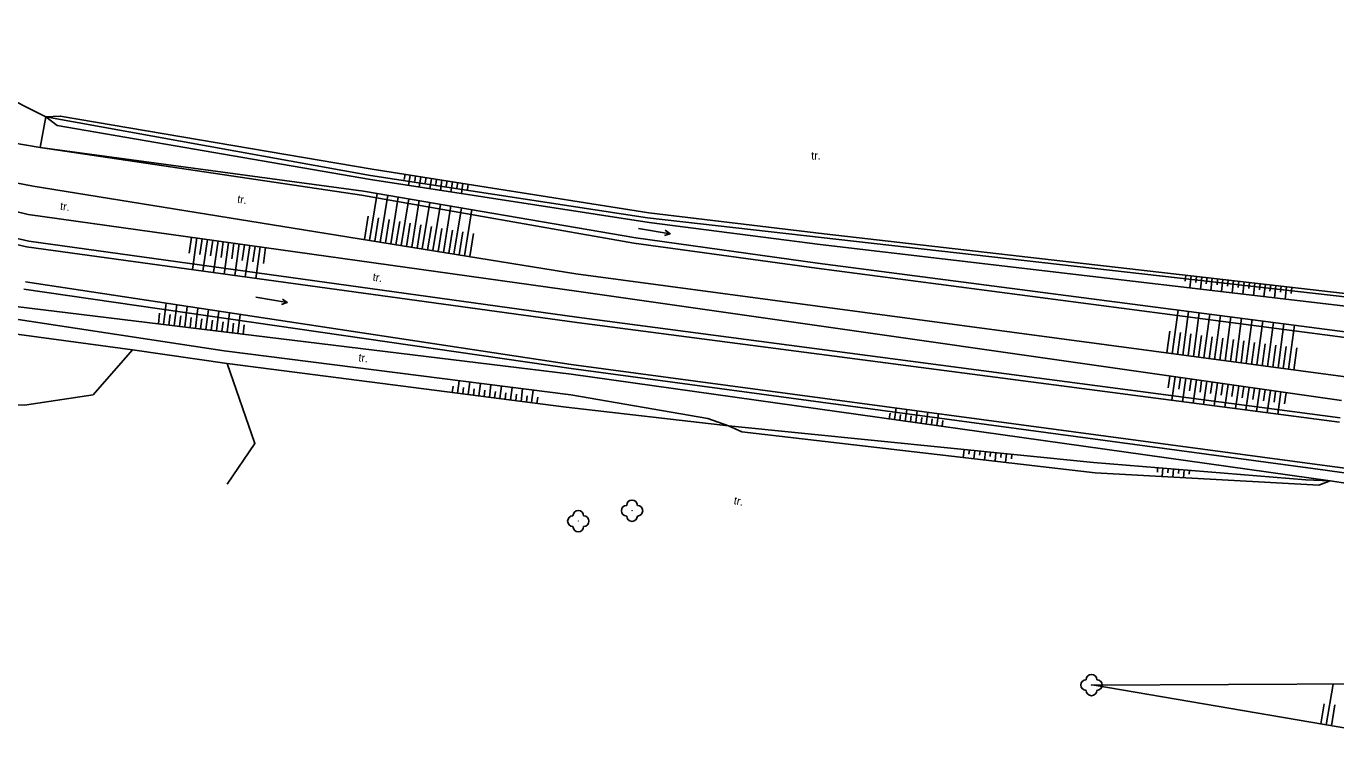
# Model space of a CAD drawing. Extents: x -794191 to -788944, y -1117087 to -1105044.
# Drawn here: x -794049.7 to -793927, y -1109451.4 to -1109383.9 of the extents above; entities that cross this region are included whole.
import ezdxf

# ---------------------------------------------------------------- set-up
doc = ezdxf.new("R2010")
doc.units = 0
for name, color, linetype in [('Pomocné popisy', 7, 'Continuous'), ('Vodstvo', 7, 'Continuous'), ('Výškopis', 7, 'Continuous'), ('Zeleň', 7, 'Continuous'), ('Značky druhů pozemků', 7, 'Continuous')]:
    doc.layers.add(name, color=color, linetype=linetype)

msp = doc.modelspace()

# ---------------------------------------------------------------- linework, layer by layer
at = {"layer": 'Vodstvo'}
for p, q in [((-794047.88, -1109392.38), (-794048.41, -1109395.24)), ((-794047.88, -1109392.38), (-794017.45, -1109397.86)), ((-794018.32, -1109399.72), (-794048.41, -1109395.24)), ((-794017.45, -1109397.86), (-793991.52, -1109401.83)), ((-794049.46, -1109404.03), (-794071.14, -1109399.04)), ((-793992.8, -1109404.23), (-794018.32, -1109399.72)), ((-793991.52, -1109401.83), (-793975.23, -1109403.69)), ((-793998.13, -1109411.16), (-794049.46, -1109404.03)), ((-793992.8, -1109404.23), (-793975.67, -1109406.56)), ((-793891.83, -1109413.15), (-793975.23, -1109403.69)), ((-793975.67, -1109406.56), (-793891.27, -1109417.66)), ((-794049.93, -1109408.53), (-793998.66, -1109415.97)), ((-793998.13, -1109411.16), (-793926.61, -1109420.6)), ((-793928.02, -1109425.51), (-793998.66, -1109415.97)), ((-793890.41, -1109430.7), (-793928.02, -1109425.51))]:
    msp.add_line(p, q, dxfattribs=at)
at = {"layer": 'Výškopis'}
for p, q in [((-794049.06, -1109398.87), (-794069.79, -1109394.85)), ((-794018.11, -1109399.33), (-794048.41, -1109395.24)), ((-794070.32, -1109396.61), (-794049.54, -1109401.52)), ((-794017.32, -1109397.27), (-793991.39, -1109401.36)), ((-793991.37, -1109402.29), (-794017.45, -1109398.26)), ((-794014.23, -1109397.76), (-794014.31, -1109398.25)), ((-794013.74, -1109397.84), (-794013.89, -1109398.81)), ((-794013.24, -1109397.91), (-794013.32, -1109398.4)), ((-794012.75, -1109397.99), (-794012.9, -1109398.96)), ((-794012.26, -1109398.07), (-794012.33, -1109398.55)), ((-794011.76, -1109398.15), (-794011.91, -1109399.12)), ((-794011.27, -1109398.22), (-794011.34, -1109398.71)), ((-794010.77, -1109398.3), (-794010.92, -1109399.27)), ((-794010.28, -1109398.38), (-794010.36, -1109398.86)), ((-794009.78, -1109398.46), (-794009.94, -1109399.42)), ((-794009.29, -1109398.54), (-794009.37, -1109399.02)), ((-794071.38, -1109399.36), (-794049.69, -1109404.57)), ((-794049.06, -1109398.87), (-793998.22, -1109407.09)), ((-794018.11, -1109399.33), (-793992.6, -1109403.71)), ((-794017.55, -1109403.96), (-794016.83, -1109399.55)), ((-794016.56, -1109404.12), (-794015.85, -1109399.72)), ((-794008.8, -1109398.61), (-794008.95, -1109399.57)), ((-794008.3, -1109398.69), (-794008.38, -1109399.17)), ((-794015.57, -1109404.28), (-794014.86, -1109399.89)), ((-794014.58, -1109404.44), (-794013.88, -1109400.06)), ((-794013.6, -1109404.6), (-794012.89, -1109400.23)), ((-794012.61, -1109404.76), (-794011.9, -1109400.4)), ((-794011.62, -1109404.92), (-794010.92, -1109400.56)), ((-794010.64, -1109405.08), (-794009.93, -1109400.73)), ((-794009.65, -1109405.24), (-794008.95, -1109400.9)), ((-793997.96, -1109408.74), (-794049.54, -1109401.52)), ((-794018.04, -1109403.88), (-794017.68, -1109401.68)), ((-794017.05, -1109404.04), (-794016.7, -1109401.84)), ((-794016.07, -1109404.2), (-794015.71, -1109402)), ((-794015.08, -1109404.36), (-794014.72, -1109402.17)), ((-794008.66, -1109405.4), (-794007.96, -1109401.07)), ((-793991.39, -1109401.36), (-793974.96, -1109403.34)), ((-794014.09, -1109404.52), (-794013.74, -1109402.33)), ((-794013.1, -1109404.68), (-794012.75, -1109402.5)), ((-794012.12, -1109404.84), (-794011.76, -1109402.66)), ((-794011.13, -1109405), (-794010.78, -1109402.83)), ((-794010.14, -1109405.16), (-794009.79, -1109402.99)), ((-794009.16, -1109405.32), (-794008.8, -1109403.16)), ((-794008.17, -1109405.48), (-794007.82, -1109403.32)), ((-793975.33, -1109404.34), (-793991.37, -1109402.29)), ((-793974.96, -1109403.34), (-793891.84, -1109412.86)), ((-794049.69, -1109404.57), (-793998.13, -1109411.65)), ((-794034.23, -1109403.66), (-794034.44, -1109405.15)), ((-794033.73, -1109403.73), (-794034.15, -1109406.7)), ((-794033.24, -1109403.8), (-794033.44, -1109405.29)), ((-794032.74, -1109403.87), (-794033.16, -1109406.84)), ((-794032.25, -1109403.94), (-794032.45, -1109405.42)), ((-794031.75, -1109404.01), (-794032.17, -1109406.98)), ((-794031.26, -1109404.08), (-794031.46, -1109405.56)), ((-794030.76, -1109404.15), (-794031.18, -1109407.11)), ((-794030.27, -1109404.22), (-794030.47, -1109405.7)), ((-794029.77, -1109404.29), (-794030.18, -1109407.25)), ((-794029.28, -1109404.36), (-794029.48, -1109405.84)), ((-794028.78, -1109404.43), (-794029.19, -1109407.38)), ((-794028.28, -1109404.5), (-794028.49, -1109405.97)), ((-794027.79, -1109404.56), (-794028.2, -1109407.52)), ((-794027.3, -1109404.63), (-794027.5, -1109406.11)), ((-793992.6, -1109403.71), (-793975.6, -1109406.08)), ((-793891.77, -1109414.16), (-793975.33, -1109404.34)), ((-793998.22, -1109407.09), (-793925.88, -1109416.79)), ((-793975.6, -1109406.08), (-793891.36, -1109417.07)), ((-793998.66, -1109415.59), (-794049.8, -1109407.85)), ((-793941.08, -1109407.22), (-793941.14, -1109407.78)), ((-793940.58, -1109407.28), (-793940.71, -1109408.41)), ((-793940.09, -1109407.33), (-793940.15, -1109407.9)), ((-793939.59, -1109407.39), (-793939.72, -1109408.52)), ((-793939.09, -1109407.45), (-793939.16, -1109408.02)), ((-793938.6, -1109407.5), (-793938.73, -1109408.64)), ((-793938.1, -1109407.56), (-793938.16, -1109408.13)), ((-793937.6, -1109407.62), (-793937.73, -1109408.76)), ((-793937.11, -1109407.68), (-793937.17, -1109408.25)), ((-793936.61, -1109407.73), (-793936.74, -1109408.88)), ((-793936.11, -1109407.79), (-793936.18, -1109408.36)), ((-793935.62, -1109407.85), (-793935.75, -1109408.99)), ((-793935.12, -1109407.9), (-793935.18, -1109408.48)), ((-793934.62, -1109407.96), (-793934.75, -1109409.11)), ((-793934.12, -1109408.02), (-793934.19, -1109408.59)), ((-793933.63, -1109408.07), (-793933.76, -1109409.22)), ((-793933.13, -1109408.13), (-793933.2, -1109408.71)), ((-793932.64, -1109408.19), (-793932.77, -1109409.34)), ((-793932.14, -1109408.24), (-793932.2, -1109408.82)), ((-793931.64, -1109408.3), (-793931.77, -1109409.46)), ((-793931.14, -1109408.36), (-793931.21, -1109408.94)), ((-793926.49, -1109418.98), (-793997.96, -1109408.74)), ((-793998.68, -1109416.5), (-794050.68, -1109410.14)), ((-794037.34, -1109411.77), (-794037.22, -1109410.77)), ((-794036.85, -1109411.83), (-794036.61, -1109409.85)), ((-794035.86, -1109411.95), (-794035.62, -1109410)), ((-794034.86, -1109412.07), (-794034.63, -1109410.15)), ((-794033.87, -1109412.2), (-794033.64, -1109410.3)), ((-794032.88, -1109412.32), (-794032.65, -1109410.45)), ((-794031.89, -1109412.44), (-794031.66, -1109410.6)), ((-794030.89, -1109412.56), (-794030.67, -1109410.74)), ((-793942.36, -1109414.58), (-793941.81, -1109410.49)), ((-793941.36, -1109414.71), (-793940.82, -1109410.62)), ((-793940.37, -1109414.85), (-793939.82, -1109410.75)), ((-794050.88, -1109411.31), (-794031.17, -1109414.3)), ((-794036.35, -1109411.89), (-794036.23, -1109410.91)), ((-794035.36, -1109412.01), (-794035.24, -1109411.04)), ((-794034.37, -1109412.14), (-794034.25, -1109411.18)), ((-794033.38, -1109412.26), (-794033.26, -1109411.31)), ((-794032.38, -1109412.38), (-794032.27, -1109411.45)), ((-794031.39, -1109412.5), (-794031.28, -1109411.58)), ((-794030.4, -1109412.62), (-794030.29, -1109411.72)), ((-794029.9, -1109412.68), (-794029.68, -1109410.9)), ((-794029.4, -1109412.74), (-794029.3, -1109411.86)), ((-793926.68, -1109421.01), (-793998.13, -1109411.65)), ((-793939.38, -1109414.98), (-793938.83, -1109410.88)), ((-793938.39, -1109415.11), (-793937.84, -1109411.01)), ((-793937.4, -1109415.24), (-793936.85, -1109411.14)), ((-793936.41, -1109415.38), (-793935.86, -1109411.26)), ((-793935.42, -1109415.51), (-793934.87, -1109411.39)), ((-793934.43, -1109415.64), (-793933.87, -1109411.52)), ((-793933.44, -1109415.78), (-793932.88, -1109411.65)), ((-793932.44, -1109415.91), (-793931.89, -1109411.78)), ((-793931.45, -1109416.04), (-793930.9, -1109411.91)), ((-794051.53, -1109412.63), (-794039.76, -1109414.21)), ((-793942.85, -1109414.51), (-793942.58, -1109412.47)), ((-793941.86, -1109414.65), (-793941.59, -1109412.6)), ((-793940.87, -1109414.78), (-793940.6, -1109412.73)), ((-793939.88, -1109414.91), (-793939.6, -1109412.86)), ((-793938.89, -1109415.05), (-793938.61, -1109412.99)), ((-793937.9, -1109415.18), (-793937.62, -1109413.12)), ((-793936.9, -1109415.31), (-793936.63, -1109413.26)), ((-794031.17, -1109414.3), (-793998.7, -1109418.44)), ((-793935.91, -1109415.44), (-793935.64, -1109413.39)), ((-793934.92, -1109415.58), (-793934.65, -1109413.52)), ((-793933.93, -1109415.71), (-793933.66, -1109413.65)), ((-793932.94, -1109415.84), (-793932.66, -1109413.78)), ((-793931.95, -1109415.98), (-793931.67, -1109413.91)), ((-793930.96, -1109416.11), (-793930.68, -1109414.04)), ((-794030.89, -1109415.51), (-793999.12, -1109419.59)), ((-793998.66, -1109415.59), (-793927.84, -1109425.09)), ((-793998.68, -1109416.5), (-793927.57, -1109426.49)), ((-793942.57, -1109416.68), (-793942.72, -1109417.78)), ((-793942.07, -1109416.75), (-793942.39, -1109418.95)), ((-793941.58, -1109416.82), (-793941.73, -1109417.92)), ((-793941.08, -1109416.89), (-793941.4, -1109419.08)), ((-793940.59, -1109416.96), (-793940.74, -1109418.05)), ((-794009.8, -1109418.22), (-794009.73, -1109417.63)), ((-794009.31, -1109418.28), (-794009.16, -1109417.11)), ((-794008.81, -1109418.34), (-794008.74, -1109417.76)), ((-794008.32, -1109418.41), (-794008.17, -1109417.23)), ((-794007.82, -1109418.47), (-794007.74, -1109417.88)), ((-794007.32, -1109418.54), (-794007.17, -1109417.36)), ((-794006.83, -1109418.6), (-794006.75, -1109418.01)), ((-794006.33, -1109418.66), (-794006.18, -1109417.49)), ((-794005.84, -1109418.73), (-794005.76, -1109418.14)), ((-794005.34, -1109418.79), (-794005.19, -1109417.61)), ((-794004.35, -1109418.92), (-794004.2, -1109417.74)), ((-794003.36, -1109419.05), (-794003.21, -1109417.86)), ((-794002.37, -1109419.17), (-794002.21, -1109417.99)), ((-793940.09, -1109417.03), (-793940.4, -1109419.21)), ((-793939.6, -1109417.1), (-793939.75, -1109418.19)), ((-793939.1, -1109417.17), (-793939.41, -1109419.34)), ((-793938.61, -1109417.24), (-793938.76, -1109418.32)), ((-793938.11, -1109417.32), (-793938.42, -1109419.47)), ((-793937.62, -1109417.39), (-793937.77, -1109418.46)), ((-793937.12, -1109417.46), (-793937.43, -1109419.6)), ((-793936.63, -1109417.53), (-793936.78, -1109418.6)), ((-793936.13, -1109417.6), (-793936.44, -1109419.73)), ((-793935.64, -1109417.67), (-793935.79, -1109418.73)), ((-793935.14, -1109417.74), (-793935.45, -1109419.86)), ((-793934.65, -1109417.81), (-793934.8, -1109418.87)), ((-793934.15, -1109417.88), (-793934.46, -1109419.99)), ((-793933.66, -1109417.95), (-793933.81, -1109419)), ((-793933.16, -1109418.02), (-793933.46, -1109420.12)), ((-793932.67, -1109418.1), (-793932.82, -1109419.14)), ((-793932.17, -1109418.17), (-793932.47, -1109420.25)), ((-794004.84, -1109418.86), (-794004.77, -1109418.26)), ((-794003.85, -1109418.98), (-794003.78, -1109418.39)), ((-794002.86, -1109419.11), (-794002.79, -1109418.52)), ((-794001.87, -1109419.24), (-794001.79, -1109418.65)), ((-793931.68, -1109418.24), (-793931.83, -1109419.28)), ((-793999.12, -1109419.59), (-793983.93, -1109421.33)), ((-793968.86, -1109420.69), (-793968.79, -1109420.15)), ((-793968.37, -1109420.76), (-793968.22, -1109419.67)), ((-793967.88, -1109420.83), (-793967.8, -1109420.28)), ((-793967.38, -1109420.9), (-793967.23, -1109419.81)), ((-793966.88, -1109420.97), (-793966.81, -1109420.42)), ((-793966.39, -1109421.04), (-793966.24, -1109419.94)), ((-793965.89, -1109421.11), (-793965.82, -1109420.56)), ((-793965.4, -1109421.18), (-793965.24, -1109420.07)), ((-793964.41, -1109421.32), (-793964.25, -1109420.2)), ((-793949.74, -1109424.79), (-793983.93, -1109421.33)), ((-793964.9, -1109421.24), (-793964.83, -1109420.69)), ((-793963.91, -1109421.38), (-793963.84, -1109420.83)), ((-793927.84, -1109425.09), (-793890.17, -1109430.07)), ((-793927.57, -1109426.49), (-793918.83, -1109427.87)), ((-793949.92, -1109445.65), (-793916.88, -1109445.52)), ((-793949.67, -1109445.65), (-793916.39, -1109451.35)), ((-793927.94, -1109449.37), (-793927.28, -1109445.56)), ((-793928.43, -1109449.29), (-793928.11, -1109447.42)), ((-793927.44, -1109449.46), (-793927.11, -1109447.51))]:
    msp.add_line(p, q, dxfattribs=at)
for points in [[(-794067.81, -1109392.01), (-794057.6, -1109393.69), (-794048.41, -1109395.24)], [(-794047.88, -1109392.38), (-794046.53, -1109392.3), (-794017.32, -1109397.27)], [(-794017.45, -1109398.26), (-794046.83, -1109393.18), (-794047.88, -1109392.38)], [(-793998.7, -1109418.44), (-793985.85, -1109420.66), (-793983.93, -1109421.33)], [(-793983.93, -1109421.33), (-793982.68, -1109421.92), (-793949.58, -1109425.76)], [(-793961.85, -1109423.56), (-793961.93, -1109424.33)], [(-793961.36, -1109423.61), (-793961.4, -1109424)], [(-793960.86, -1109423.66), (-793960.94, -1109424.44)], [(-793960.36, -1109423.72), (-793960.4, -1109424.11)], [(-793959.86, -1109423.76), (-793959.94, -1109424.56)], [(-793959.37, -1109423.82), (-793959.41, -1109424.22)], [(-793958.87, -1109423.87), (-793958.95, -1109424.67)], [(-793958.37, -1109423.92), (-793958.41, -1109424.32)], [(-793957.87, -1109423.97), (-793957.96, -1109424.79)], [(-793957.38, -1109424.02), (-793957.42, -1109424.43)], [(-793927.57, -1109426.49), (-793929.85, -1109426.4), (-793949.74, -1109424.79)], [(-793943.72, -1109425.28), (-793943.75, -1109425.68)], [(-793943.22, -1109425.32), (-793943.29, -1109426.1)], [(-793942.72, -1109425.36), (-793942.76, -1109425.74)], [(-793942.23, -1109425.4), (-793942.29, -1109426.16)], [(-793941.73, -1109425.44), (-793941.76, -1109425.81)], [(-793941.23, -1109425.48), (-793941.29, -1109426.21)], [(-793940.73, -1109425.52), (-793940.76, -1109425.88)], [(-793949.58, -1109425.76), (-793928.63, -1109426.9), (-793927.57, -1109426.49)]]:
    msp.add_lwpolyline(points, dxfattribs=at)
at = {"layer": 'Zeleň'}
msp.add_line((-794064.73, -1109383.87), (-794047.88, -1109392.38), dxfattribs=at)
for points in [[(-794039.76, -1109414.21), (-794043.46, -1109418.45), (-794049.88, -1109419.41), (-794076.62, -1109418.83), (-794081.75, -1109423.9)], [(-794039.76, -1109414.21), (-794030.89, -1109415.51), (-794028.29, -1109422.99), (-794030.9, -1109426.8)]]:
    msp.add_lwpolyline(points, dxfattribs=at)
for centre in [(-793998, -1109430.28), (-793992.96, -1109429.3), (-793949.92, -1109445.65)]:
    msp.add_circle(centre, 0.0005, dxfattribs=at)
for centre, start, end in [((-793993.46, -1109429.3), 89.99999, 269.99999), ((-793992.96, -1109428.8), 0, 179.99999), ((-793992.46, -1109429.3), 270, 89.99999), ((-793998.5, -1109430.28), 89.99999, 269.99999), ((-793998, -1109429.78), 0, 179.99999), ((-793997.5, -1109430.28), 270, 89.99999), ((-793992.96, -1109429.8), 179.99999, 359.99999), ((-793998, -1109430.78), 179.99999, 359.99999), ((-793950.42, -1109445.65), 89.99999, 269.99999), ((-793949.92, -1109445.15), 0, 179.99999), ((-793949.42, -1109445.65), 270, 89.99999), ((-793949.92, -1109446.15), 179.99999, 359.99999)]:
    msp.add_arc(centre, 0.5, start, end, dxfattribs=at)
at = {"layer": 'Značky druhů pozemků'}
for p, q in [((-793992.358, -1109402.828), (-793989.401, -1109403.332)), ((-794028.219, -1109409.288), (-794025.261, -1109409.792))]:
    msp.add_line(p, q, dxfattribs=at)
for points in [[(-793989.852, -1109403.001), (-793989.401, -1109403.332), (-793989.936, -1109403.495)], [(-794025.712, -1109409.462), (-794025.261, -1109409.792), (-794025.796, -1109409.955)]]:
    msp.add_lwpolyline(points, dxfattribs=at)

# ---------------------------------------------------------------- texts
at = {"layer": 'Pomocné popisy'}
msp.add_text('tr.', height=0.75, dxfattribs=at).set_placement((-793976.17, -1109396.38))
for rotation, p in [(350.91733, (-794029.988, -1109400.425)), (352.76976, (-794046.574, -1109401.088)), (351.15819, (-794017.296, -1109407.729)), (353.63919, (-794018.621, -1109415.297)), (348.17306, (-793983.484, -1109428.672))]:
    msp.add_text('tr.', height=0.75, rotation=rotation, dxfattribs=at).set_placement(p)

doc.saveas('drawing.dxf')
